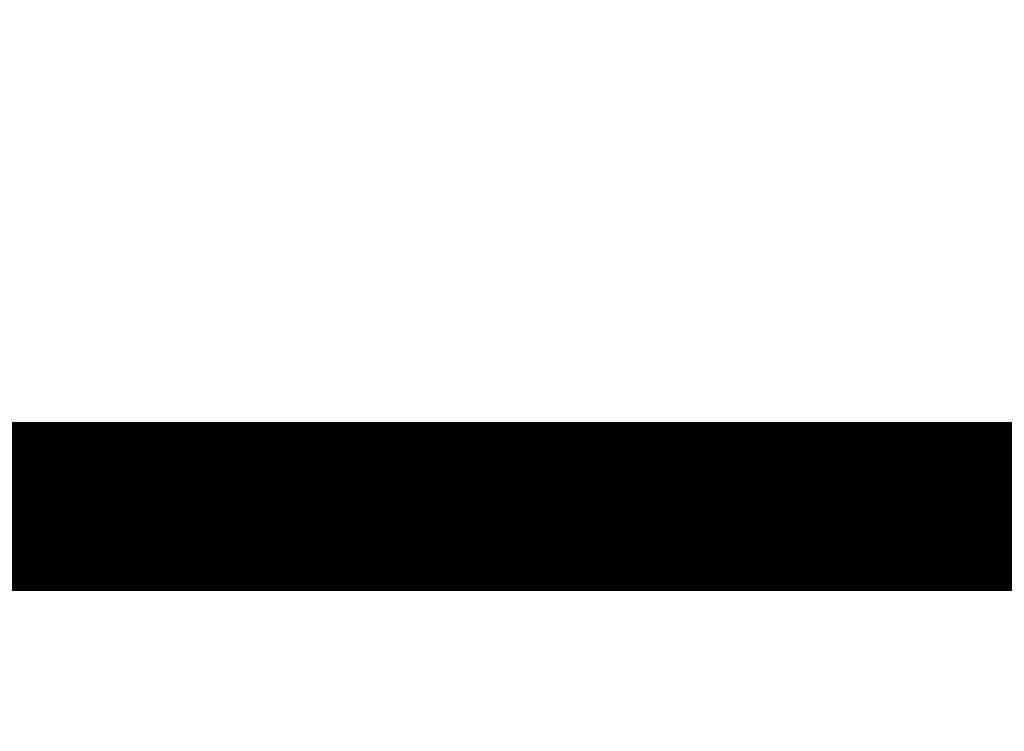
# Model space of a CAD drawing. Header units: millimetres. Extents: x -226731 to 126254, y -16359 to 60195.
# Tile 420 of 510: x -137960 to -137669, y 21058 to 21269. Entities that reach past the tile are written whole.
import ezdxf

# ---------------------------------------------------------------- set-up
doc = ezdxf.new("R2010")
doc.units = ezdxf.units.MM
doc.header["$LTSCALE"] = 0.1
doc.header["$MEASUREMENT"] = 0
for name, color, linetype, lineweight in [('0_CCE_ FF_SIDE WALL SPRINKLER', 6, 'Continuous', 0), ('FIRE CIRCULE', 7, 'Continuous', 5), ('SPRINKLER COVERAGE AREA', 1, 'Continuous', 9)]:
    doc.layers.add(name, color=color, linetype=linetype, lineweight=lineweight)
doc.layers.add('FIRE FIGHTING SERVICES', color=5, linetype='Continuous')
doc.layers.add('GUARD RAIL', color=80, linetype='Continuous')

# ---------------------------------------------------------------- blocks, each defined once
blk = doc.blocks.new('A$C2AD535C3')
at = {"layer": 'SPRINKLER COVERAGE AREA', "color": 1}
blk.add_circle((0, 0), 2500, dxfattribs=at)
blk = doc.blocks.new('G$C3584CA52')
at = {"layer": '0_CCE_ FF_SIDE WALL SPRINKLER', "color": 240, "xscale": -0.6, "yscale": 0.6, "zscale": 0.6}
blk.add_blockref('A$C2AD535C3', (0, -1500), dxfattribs=at)

msp = doc.modelspace()

# ---------------------------------------------------------------- linework, layer by layer
at = {"layer": 'FIRE CIRCULE', "color": 3}
msp.add_circle((-136708.5, 19689.6), 3500, dxfattribs=at)
at = {"layer": 'GUARD RAIL', "color": 8, "linetype": 'Continuous', "const_width": 50}
msp.add_lwpolyline([(-140893.16, 21124.62), (-128409.94, 21124.63)], dxfattribs=at)

# ---------------------------------------------------------------- block references
at = {"layer": 'FIRE FIGHTING SERVICES'}
msp.add_blockref('G$C3584CA52', (-139060.33, 21220.5), dxfattribs=at)

doc.saveas('drawing.dxf')
